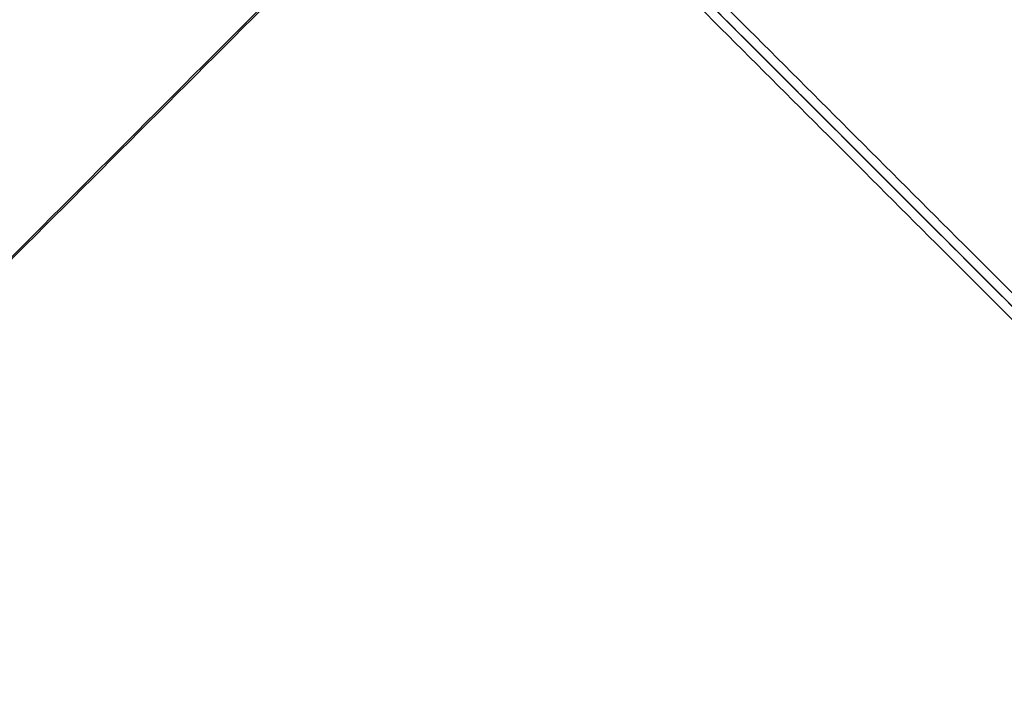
# Model space of a CAD drawing. Header units: millimetres. Extents: x -657 to 864, y -831 to 851.
# Tile 310 of 656: x -530 to -474, y 49 to 88. Entities that reach past the tile are written whole.
import ezdxf

# ---------------------------------------------------------------- set-up
doc = ezdxf.new("R2010")
doc.units = ezdxf.units.MM
doc.layers.add('Default', color=7, linetype='Continuous', true_color=0x000000)

msp = doc.modelspace()

# ---------------------------------------------------------------- linework, layer by layer
at = {"layer": 'Default'}
for points in [[(-473.689, 252.937, -369.879), (-564.137, 162.488, -369.879), (-654.586, 72.04, -369.879)], [(-474.323, 252.108, -369.665), (-564.04, 162.391, -369.665), (-653.757, 72.674, -369.665)], [(-151.622, -113.899, -356.836), (-330.629, 65.108, -356.836), (-509.636, 244.115, -356.836)], [(-152.221, -113.399, -357.078), (-330.678, 65.058, -357.078), (-509.136, 243.516, -357.078)], [(-363.37, 241.828, -413.926), (-503.423, 101.775, -413.926), (-643.477, -38.278, -413.926)], [(-363.801, 241.268, -413.689), (-503.359, 101.71, -413.689), (-642.916, -37.847, -413.689)], [(-236.207, 159.53, -441.841), (-398.693, -2.956, -441.841), (-561.179, -165.442, -441.841)], [(-236.639, 159.098, -441.588), (-398.693, -2.956, -441.588), (-560.747, -165.01, -441.588)], [(-645.764, 107.987, -356.836), (-466.757, -71.02, -356.836), (-287.75, -250.027, -356.836)], [(-645.166, 107.487, -357.078), (-466.708, -70.97, -357.078), (-288.25, -249.428, -357.078)], [(-446.25, 44.601, -340.556), (-473.595, 71.946, -340.556), (-500.941, 99.292, -340.556)], [(-500.941, 99.292, -340.302), (-473.595, 71.946, -340.302), (-446.25, 44.601, -340.302)]]:
    msp.add_open_spline(points, degree=2, dxfattribs=at)
for points, knots in [([(-593.147, 191.498, -340.302), (-583.971, 182.322, -350.704), (-555.936, 154.287, -379.344), (-491.44, 89.791, -426.649), (-434.215, 32.566, -441.841), (-398.693, -2.956, -441.841)], [2.41548, 2.41548, 2.41548, 2.41548, 70.396144, 198.636056, 404.995527, 404.995527, 404.995527, 404.995527]), ([(-592.636, 190.987, -340.556), (-583.582, 181.933, -350.788), (-555.685, 154.036, -379.242), (-491.381, 89.732, -426.406), (-434.193, 32.544, -441.588), (-398.693, -2.956, -441.588)], [2.408267, 2.408267, 2.408267, 2.408267, 69.367076, 197.537893, 403.786179, 403.786179, 403.786179, 403.786179])]:
    msp.add_open_spline(points, degree=3, knots=knots, dxfattribs=at)
at = {"layer": 'Default', "color": 18, "true_color": 0x000000}
for points in [[(-399.712, -1.937, -269.903), (-452.79, 51.141, -298.717), (-505.868, 104.219, -327.531)], [(-505.332, 104.452, -328.09), (-452.254, 51.374, -299.275), (-399.176, -1.704, -270.461)], [(-506.101, 103.683, -328.09), (-453.023, 50.605, -299.275), (-399.945, -2.473, -270.461)], [(-505.565, 103.916, -328.648), (-452.487, 50.838, -299.833), (-399.409, -2.24, -271.019)]]:
    msp.add_open_spline(points, degree=2, dxfattribs=at)

doc.saveas('drawing.dxf')
